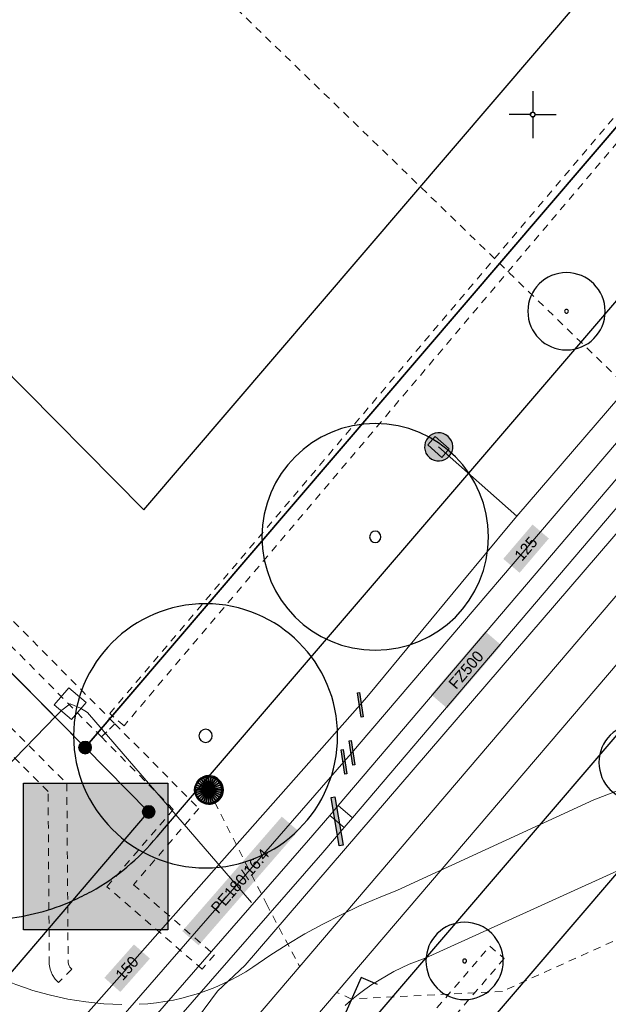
# Model space of a CAD drawing. Header units: metres. Extents: x 2695560 to 2696939, y 1260491 to 1262050.
# Tile 441 of 656: x 2695987 to 2696003, y 1261001 to 1261027. Entities that reach past the tile are written whole.
import ezdxf

# ---------------------------------------------------------------- set-up
doc = ezdxf.new("R2010")
doc.units = ezdxf.units.M
doc.linetypes.add('AUSGEZOGEN', pattern=[0])
doc.linetypes.add('VERDECKT2_S2', pattern=[0.36, 0.2, -0.16])
for name, color, linetype in [('XR$1$AV_Grenzpunkte', 7, 'AUSGEZOGEN'), ('XR$1$AV_Koordinatennetzpunkte', 7, 'AUSGEZOGEN'), ('XR$1$AV_Linien (BB)', 7, 'AUSGEZOGEN'), ('XR$1$AW_LK_Schachtdeckel', 24, 'AUSGEZOGEN'), ('XR$1$AW_LK_Zwischenpunkt', 24, 'AUSGEZOGEN'), ('XR$1$GA_LK_Rohrleitungsteil', 32, 'AUSGEZOGEN'), ('XR$1$GR_Baum', 94, 'AUSGEZOGEN'), ('XR$1$Liegenschaftsgrenzen', 7, 'AUSGEZOGEN'), ('XR$1$PFAV', 255, 'AUSGEZOGEN'), ('XR$1$PFAW', 255, 'AUSGEZOGEN'), ('XR$1$RP_Abstandslinie', 7, 'AUSGEZOGEN'), ('XR$1$WA_LK_Hydrant', 171, 'AUSGEZOGEN'), ('XR$1$WA_LK_Rohrleitungsteil', 171, 'AUSGEZOGEN')]:
    doc.layers.add(name, color=color, linetype=linetype)
for name, color, linetype, lineweight in [('XR$2$ABW-Linie-R-ungenau', 4, 'VERDECKT2_S2', 18), ('XR$2$ABW-LinieFlaeche-R-genau', 4, 'AUSGEZOGEN', 18), ('XR$2$ABW-Punkt', 6, 'AUSGEZOGEN', 18), ('XR$2$ELE-Flaeche-oberirdisch', 1, 'AUSGEZOGEN', 18), ('XR$2$ELE-LinieFlaeche-ungenau', 1, 'VERDECKT2_S2', 18), ('XR$2$GAS-Linie-genau', 12, 'AUSGEZOGEN', 18), ('XR$2$KOM-Flaeche-U-oberirdisch', 91, 'AUSGEZOGEN', 18), ('XR$2$KOM-Linie-U-genau', 91, 'AUSGEZOGEN', 18), ('XR$2$WAS-Linie-genau', 5, 'AUSGEZOGEN', 18), ('XR$2$WAS-LinieFlaeche-genau', 5, 'AUSGEZOGEN', 18), ('XR$2$WAS-Punkt', 5, 'AUSGEZOGEN', 18), ('XR$2$WEI-Text', 59, 'AUSGEZOGEN', 18)]:
    doc.layers.add(name, color=color, linetype=linetype, lineweight=lineweight)
doc.styles.add('TXT', font='txt')

# ---------------------------------------------------------------- blocks, each defined once
blk = doc.blocks.new('COMPLEXOBJECT_664')
at = {"layer": 'XR$1$AV_Linien (BB)', "color": 7, "linetype": 'AUSGEZOGEN', "transparency": 33554687}
blk.add_lwpolyline([(5977.849, 11011.384), (5977.742, 11008.84), (5981.112, 11005.45)], dxfattribs=at)
for centre, radius, start, end in [((5985.609, 11010.044), 6.429, 225.609, 247.3258), ((5985.603, 11010.043), 6.426, 247.3751, 272.945), ((5985.322, 11009.662), 6.067, 275.7788, 293.8673)]:
    blk.add_arc(centre, radius, start, end, dxfattribs=at)
blk = doc.blocks.new('COMPLEXOBJECT_665')
at = {"layer": 'XR$1$AV_Linien (BB)', "color": 7, "linetype": 'AUSGEZOGEN', "transparency": 33554687}
blk.add_lwpolyline([(6079.554, 11098.719), (6035.234, 11047.035), (5995.085, 11000.172)], dxfattribs=at)
blk = doc.blocks.new('COMPLEXOBJECT_666')
at = {"layer": 'XR$1$AV_Linien (BB)', "color": 7, "linetype": 'AUSGEZOGEN', "transparency": 33554687}
blk.add_line((5990.013, 11005.81), (5990.212, 11006.042), dxfattribs=at)
for centre, radius, start, end in [((5985.32, 11009.677), 6.081, 299.0331, 320.5133), ((5985.106, 11010.097), 6.552, 294.0584, 298.8859)]:
    blk.add_arc(centre, radius, start, end, dxfattribs=at)
blk = doc.blocks.new('COMPLEXOBJECT_667')
at = {"layer": 'XR$1$AV_Linien (BB)', "color": 7, "linetype": 'AUSGEZOGEN', "transparency": 33554687}
blk.add_line((5990.212, 11006.042), (6026.587, 11048.476), dxfattribs=at)
blk = doc.blocks.new('BAV15')
at = {"layer": 'XR$1$PFAV', "transparency": 33554687}
blk.add_hatch(color=7, dxfattribs=at).paths.add_polyline_path([(0.5, 0), (0.49, 0.101), (0.459, 0.197), (0.41, 0.286), (0.344, 0.362), (0.264, 0.424), (0.174, 0.469), (0.076, 0.494), (-0.025, 0.499), (-0.125, 0.484), (-0.22, 0.449), (-0.306, 0.395), (-0.379, 0.326), (-0.437, 0.243), (-0.477, 0.15), (-0.497, 0.051), (-0.497, -0.051), (-0.477, -0.15), (-0.437, -0.243), (-0.379, -0.326), (-0.306, -0.395), (-0.22, -0.449), (-0.125, -0.484), (-0.025, -0.499), (0.076, -0.494), (0.174, -0.469), (0.264, -0.424), (0.344, -0.362), (0.41, -0.286), (0.459, -0.197), (0.49, -0.101)])
at = {"color": 7, "transparency": 33554687}
for start, end in [(90, 270), (270, 90)]:
    blk.add_arc((0, 0), 0.5, start, end, dxfattribs=at)
at = {"layer": 'XR$1$PFAV', "transparency": 33554687}
blk.add_circle((0, 0), 0.5, dxfattribs=at)
blk = doc.blocks.new('BAV2041')
at = {"color": 7, "transparency": 33554687}
for p, q in [((0, 0.5), (0, 0.05)), ((-0.05, 0), (-0.5, 0)), ((0.05, 0), (0.5, 0)), ((0, -0.05), (0, -0.5))]:
    blk.add_line(p, q, dxfattribs=at)
blk.add_circle((0, 0), 0.05, dxfattribs=at)
for start, end in [(90, 270), (270, 90)]:
    blk.add_arc((0, 0), 0.05, start, end, dxfattribs=at)
blk = doc.blocks.new('WBGR1')
at = {"color": 94, "transparency": 33554687}
for radius, start, end in [(1, 90, 270), (1, 270, 90), (0.05, 90, 270), (0.05, 270, 90)]:
    blk.add_arc((0, 0), radius, start, end, dxfattribs=at)
blk = doc.blocks.new('BAW2093')
at = {"transparency": 33554687}
blk.add_lwpolyline([(-0.375, -0.5), (0, -0.5), (0, 0.5), (0.375, 0.5)], dxfattribs=at)
blk = doc.blocks.new('BAW2088')
at = {"layer": 'XR$1$PFAW', "transparency": 33554687}
blk.add_hatch(color=253, dxfattribs=at).paths.add_polyline_path([(0.51, 0), (0.5, 0.101), (0.47, 0.197), (0.421, 0.286), (0.355, 0.362), (0.275, 0.424), (0.184, 0.469), (0.086, 0.494), (-0.015, 0.499), (-0.115, 0.484), (-0.21, 0.449), (-0.296, 0.395), (-0.369, 0.326), (-0.427, 0.243), (-0.467, 0.15), (-0.487, 0.051), (-0.487, -0.051), (-0.467, -0.15), (-0.427, -0.243), (-0.369, -0.326), (-0.296, -0.395), (-0.21, -0.449), (-0.115, -0.484), (-0.015, -0.499), (0.086, -0.494), (0.184, -0.469), (0.275, -0.424), (0.355, -0.362), (0.421, -0.286), (0.47, -0.197), (0.5, -0.101)])
at = {"transparency": 33554687}
for start, end in [(91.1948, 268.8052), (268.8052, 91.1948)]:
    blk.add_arc((0.01, 0), 0.5, start, end, dxfattribs=at)
at = {"layer": 'XR$1$PFAW', "transparency": 33554687}
blk.add_circle((0.01, 0), 0.5, dxfattribs=at)
blk = doc.blocks.new('BWA2013')
at = {"true_color": 0x000000, "transparency": 33554687}
blk.add_hatch(color=18, dxfattribs=at).paths.add_polyline_path([(-0.291, -0.409), (0.352, 0.357), (0.291, 0.409), (-0.352, -0.357)])
at = {"transparency": 33554687}
blk.add_lwpolyline([(-0.291, -0.409), (-0.352, -0.357), (0.291, 0.409), (0.352, 0.357), (-0.291, -0.409)], close=True, dxfattribs=at)
blk = doc.blocks.new('BWA957')
at = {"true_color": 0x000000, "transparency": 33554687}
blk.add_hatch(color=18, dxfattribs=at).paths.add_polyline_path([(0.5, 0), (0.49, 0.101), (0.459, 0.197), (0.41, 0.286), (0.344, 0.362), (0.264, 0.424), (0.174, 0.469), (0.076, 0.494), (-0.025, 0.499), (-0.125, 0.484), (-0.22, 0.449), (-0.306, 0.395), (-0.379, 0.326), (-0.437, 0.243), (-0.477, 0.15), (-0.497, 0.051), (-0.497, -0.051), (-0.477, -0.15), (-0.437, -0.243), (-0.379, -0.326), (-0.306, -0.395), (-0.22, -0.449), (-0.125, -0.484), (-0.025, -0.499), (0.076, -0.494), (0.174, -0.469), (0.264, -0.424), (0.344, -0.362), (0.41, -0.286), (0.459, -0.197), (0.49, -0.101)])
at = {"transparency": 33554687}
for start, end in [(90, 180), (0, 90), (180, 270), (270, 0)]:
    blk.add_arc((0, 0), 0.5, start, end, dxfattribs=at)
blk = doc.blocks.new('BGA2013')
at = {"transparency": 33554687}
blk.add_hatch(color=36, dxfattribs=at).paths.add_polyline_path([(-0.291, -0.409), (0.352, 0.357), (0.291, 0.409), (-0.352, -0.357)])
at = {"color": 32, "transparency": 33554687}
blk.add_lwpolyline([(-0.291, -0.409), (-0.352, -0.357), (0.291, 0.409), (0.352, 0.357), (-0.291, -0.409)], close=True, dxfattribs=at)
blk = doc.blocks.new('WAS-UNTERFLURHYDRANT')
at = {"layer": 'XR$2$WAS-Punkt', "transparency": 33554687}
blk.add_hatch(color=5, dxfattribs=at).paths.add_polyline_path([(150, -250), (150, 250), (-150, 250), (-150, -250)])
at = {"layer": 'XR$2$WAS-Punkt', "linetype": 'AUSGEZOGEN', "transparency": 33554687}
blk.add_3dface([(150, -250, 2500), (150, 250, 2500), (-150, 250, 2500), (-150, -250, 2500)], dxfattribs=at)
blk = doc.blocks.new('ABW-SCHLAMMSAMMLER_RUND')
at = {"layer": 'XR$2$ABW-Punkt', "linetype": 'AUSGEZOGEN', "lineweight": 13, "transparency": 33554687}
for p, q in [((-70, 75, 2500), (70, 75, 2500)), ((-70, -75, 2500), (70, -75, 2500))]:
    blk.add_line(p, q, dxfattribs=at)
blk.add_polyline3d([(90, 0, 2500), (0, 0, 2500), (-90, 0, 2500)], dxfattribs=at)
at = {"layer": 'XR$2$ABW-Punkt', "linetype": 'AUSGEZOGEN', "lineweight": 25, "transparency": 33554687}
for points in [[(-147, 29, 2500), (0, 0, 2500), (-150, 0, 2500)], [(-147, 29), (0, 0), (-150, 0)], [(-147, 29, 2500), (-147, 29), (-150, 0), (-150, 0, 2500)], [(-150, 0, 2500), (0, 0, 2500), (-147, -29, 2500)], [(-150, 0), (0, 0), (-147, -29)], [(-139, 57, 2500), (0, 0, 2500), (-147, 29, 2500)], [(-139, 57), (0, 0), (-147, 29)], [(-139, 57, 2500), (-139, 57), (-147, 29), (-147, 29, 2500)], [(-147, -29, 2500), (0, 0, 2500), (-139, -57, 2500)], [(-147, -29), (0, 0), (-139, -57)], [(-125, 83, 2500), (0, 0, 2500), (-139, 57, 2500)], [(-125, 83), (0, 0), (-139, 57)], [(-125, 83, 2500), (-125, 83), (-139, 57), (-139, 57, 2500)], [(-139, -57, 2500), (0, 0, 2500), (-125, -83, 2500)], [(-139, -57), (0, 0), (-125, -83)], [(-106, 106, 2500), (0, 0, 2500), (-125, 83, 2500)], [(-106, 106), (0, 0), (-125, 83)], [(-106, 106, 2500), (-106, 106), (-125, 83), (-125, 83, 2500)], [(-125, -83, 2500), (0, 0, 2500), (-106, -106, 2500)], [(-125, -83), (0, 0), (-106, -106)], [(-83, 125, 2500), (0, 0, 2500), (-106, 106, 2500)], [(-83, 125), (0, 0), (-106, 106)], [(-83, 125, 2500), (-83, 125), (-106, 106), (-106, 106, 2500)], [(-106, -106, 2500), (0, 0, 2500), (-83, -125, 2500)], [(-106, -106), (0, 0), (-83, -125)], [(-57, 139, 2500), (0, 0, 2500), (-83, 125, 2500)], [(-57, 139), (0, 0), (-83, 125)], [(-57, 139, 2500), (-57, 139), (-83, 125), (-83, 125, 2500)], [(-83, -125, 2500), (0, 0, 2500), (-57, -139, 2500)], [(-83, -125), (0, 0), (-57, -139)], [(-29, 147, 2500), (0, 0, 2500), (-57, 139, 2500)], [(-29, 147), (0, 0), (-57, 139)], [(-29, 147, 2500), (-29, 147), (-57, 139), (-57, 139, 2500)], [(-57, -139, 2500), (0, 0, 2500), (-29, -147, 2500)], [(-57, -139), (0, 0), (-29, -147)], [(0, 150, 2500), (0, 0, 2500), (-29, 147, 2500)], [(0, 150), (0, 0), (-29, 147)], [(0, 150, 2500), (0, 150), (-29, 147), (-29, 147, 2500)], [(-29, -147, 2500), (0, 0, 2500), (0, -150, 2500)], [(-29, -147), (0, 0), (0, -150)], [(29, 147, 2500), (0, 0, 2500), (0, 150, 2500)], [(29, 147), (0, 0), (0, 150)], [(29, 147, 2500), (29, 147), (0, 150), (0, 150, 2500)], [(57, 139, 2500), (0, 0, 2500), (29, 147, 2500)], [(57, 139), (0, 0), (29, 147)], [(83, 125, 2500), (0, 0, 2500), (57, 139, 2500)], [(83, 125), (0, 0), (57, 139)], [(106, 106, 2500), (0, 0, 2500), (83, 125, 2500)], [(106, 106), (0, 0), (83, 125)], [(125, 83, 2500), (0, 0, 2500), (106, 106, 2500)], [(125, 83), (0, 0), (106, 106)], [(139, 57, 2500), (0, 0, 2500), (125, 83, 2500)], [(139, 57), (0, 0), (125, 83)], [(147, 29, 2500), (0, 0, 2500), (139, 57, 2500)], [(147, 29), (0, 0), (139, 57)], [(150, 0, 2500), (0, 0, 2500), (147, 29, 2500)], [(150, 0), (0, 0), (147, 29)], [(0, -150, 2500), (0, 0, 2500), (29, -147, 2500)], [(29, -147, 2500), (0, 0, 2500), (57, -139, 2500)], [(57, -139, 2500), (0, 0, 2500), (83, -125, 2500)], [(83, -125, 2500), (0, 0, 2500), (106, -106, 2500)], [(106, -106, 2500), (0, 0, 2500), (125, -83, 2500)], [(125, -83, 2500), (0, 0, 2500), (139, -57, 2500)], [(139, -57, 2500), (0, 0, 2500), (147, -29, 2500)], [(147, -29, 2500), (0, 0, 2500), (150, 0, 2500)], [(0, -150), (0, 0), (29, -147)], [(29, -147), (0, 0), (57, -139)], [(57, -139), (0, 0), (83, -125)], [(83, -125), (0, 0), (106, -106)], [(106, -106), (0, 0), (125, -83)], [(125, -83), (0, 0), (139, -57)], [(139, -57), (0, 0), (147, -29)], [(147, -29), (0, 0), (150, 0)], [(57, 139, 2500), (57, 139), (29, 147), (29, 147, 2500)], [(83, 125, 2500), (83, 125), (57, 139), (57, 139, 2500)], [(106, 106, 2500), (106, 106), (83, 125), (83, 125, 2500)], [(125, 83, 2500), (125, 83), (106, 106), (106, 106, 2500)], [(139, 57, 2500), (139, 57), (125, 83), (125, 83, 2500)], [(147, 29, 2500), (147, 29), (139, 57), (139, 57, 2500)], [(150, 0, 2500), (150, 0), (147, 29), (147, 29, 2500)], [(-150, 0, 2500), (-150, 0), (-147, -29), (-147, -29, 2500)], [(-147, -29, 2500), (-147, -29), (-139, -57), (-139, -57, 2500)], [(-139, -57, 2500), (-139, -57), (-125, -83), (-125, -83, 2500)], [(-125, -83, 2500), (-125, -83), (-106, -106), (-106, -106, 2500)], [(-106, -106, 2500), (-106, -106), (-83, -125), (-83, -125, 2500)], [(-83, -125, 2500), (-83, -125), (-57, -139), (-57, -139, 2500)], [(-57, -139, 2500), (-57, -139), (-29, -147), (-29, -147, 2500)], [(-29, -147, 2500), (-29, -147), (0, -150), (0, -150, 2500)], [(0, -150, 2500), (0, -150), (29, -147), (29, -147, 2500)], [(29, -147, 2500), (29, -147), (57, -139), (57, -139, 2500)], [(57, -139, 2500), (57, -139), (83, -125), (83, -125, 2500)], [(83, -125, 2500), (83, -125), (106, -106), (106, -106, 2500)], [(106, -106, 2500), (106, -106), (125, -83), (125, -83, 2500)], [(125, -83, 2500), (125, -83), (139, -57), (139, -57, 2500)], [(139, -57, 2500), (139, -57), (147, -29), (147, -29, 2500)], [(147, -29, 2500), (147, -29), (150, 0), (150, 0, 2500)]]:
    blk.add_3dface(points, dxfattribs=at)
blk = doc.blocks.new('ABW-DECKEL')
at = {"layer": 'XR$2$ABW-Punkt', "linetype": 'AUSGEZOGEN', "lineweight": 25, "transparency": 33554687}
for points in [[(-194, 291, 2500), (0, 0, 2500), (-247, 247, 2500)], [(-194, 291), (0, 0), (-247, 247)], [(-194, 291, 2500), (-194, 291), (-247, 247), (-247, 247, 2500)], [(-134, 323, 2500), (0, 0, 2500), (-194, 291, 2500)], [(-134, 323), (0, 0), (-194, 291)], [(-134, 323, 2500), (-134, 323), (-194, 291), (-194, 291, 2500)], [(-68, 343, 2500), (0, 0, 2500), (-134, 323, 2500)], [(-68, 343), (0, 0), (-134, 323)], [(-68, 343, 2500), (-68, 343), (-134, 323), (-134, 323, 2500)], [(0, 350, 2500), (0, 0, 2500), (-68, 343, 2500)], [(0, 350), (0, 0), (-68, 343)], [(0, 350, 2500), (0, 350), (-68, 343), (-68, 343, 2500)], [(68, 343, 2500), (0, 0, 2500), (0, 350, 2500)], [(68, 343), (0, 0), (0, 350)], [(68, 343, 2500), (68, 343), (0, 350), (0, 350, 2500)], [(134, 323, 2500), (0, 0, 2500), (68, 343, 2500)], [(134, 323), (0, 0), (68, 343)], [(194, 291, 2500), (0, 0, 2500), (134, 323, 2500)], [(194, 291), (0, 0), (134, 323)], [(247, 247, 2500), (0, 0, 2500), (194, 291, 2500)], [(247, 247), (0, 0), (194, 291)], [(134, 323, 2500), (134, 323), (68, 343), (68, 343, 2500)], [(194, 291, 2500), (194, 291), (134, 323), (134, 323, 2500)], [(247, 247, 2500), (247, 247), (194, 291), (194, 291, 2500)], [(-343, 68, 2500), (0, 0, 2500), (-350, 0, 2500)], [(-343, 68), (0, 0), (-350, 0)], [(-343, 68, 2500), (-343, 68), (-350, 0), (-350, 0, 2500)], [(-350, 0, 2500), (0, 0, 2500), (-343, -68, 2500)], [(-350, 0), (0, 0), (-343, -68)], [(-323, 134, 2500), (0, 0, 2500), (-343, 68, 2500)], [(-323, 134), (0, 0), (-343, 68)], [(-323, 134, 2500), (-323, 134), (-343, 68), (-343, 68, 2500)], [(-343, -68, 2500), (0, 0, 2500), (-323, -134, 2500)], [(-343, -68), (0, 0), (-323, -134)], [(-291, 194, 2500), (0, 0, 2500), (-323, 134, 2500)], [(-291, 194), (0, 0), (-323, 134)], [(-291, 194, 2500), (-291, 194), (-323, 134), (-323, 134, 2500)], [(-323, -134, 2500), (0, 0, 2500), (-291, -194, 2500)], [(-323, -134), (0, 0), (-291, -194)], [(-247, 247, 2500), (0, 0, 2500), (-291, 194, 2500)], [(-247, 247), (0, 0), (-291, 194)], [(-247, 247, 2500), (-247, 247), (-291, 194), (-291, 194, 2500)], [(-291, -194, 2500), (0, 0, 2500), (-247, -247, 2500)], [(-291, -194), (0, 0), (-247, -247)], [(-247, -247, 2500), (0, 0, 2500), (-194, -291, 2500)], [(-247, -247), (0, 0), (-194, -291)], [(-194, -291, 2500), (0, 0, 2500), (-134, -323, 2500)], [(-194, -291), (0, 0), (-134, -323)], [(-134, -323, 2500), (0, 0, 2500), (-68, -343, 2500)], [(-134, -323), (0, 0), (-68, -343)], [(-68, -343, 2500), (0, 0, 2500), (0, -350, 2500)], [(-68, -343), (0, 0), (0, -350)], [(291, 194, 2500), (0, 0, 2500), (247, 247, 2500)], [(291, 194), (0, 0), (247, 247)], [(323, 134, 2500), (0, 0, 2500), (291, 194, 2500)], [(323, 134), (0, 0), (291, 194)], [(343, 68, 2500), (0, 0, 2500), (323, 134, 2500)], [(343, 68), (0, 0), (323, 134)], [(350, 0, 2500), (0, 0, 2500), (343, 68, 2500)], [(350, 0), (0, 0), (343, 68)], [(0, -350, 2500), (0, 0, 2500), (68, -343, 2500)], [(68, -343, 2500), (0, 0, 2500), (134, -323, 2500)], [(134, -323, 2500), (0, 0, 2500), (194, -291, 2500)], [(194, -291, 2500), (0, 0, 2500), (247, -247, 2500)], [(247, -247, 2500), (0, 0, 2500), (291, -194, 2500)], [(291, -194, 2500), (0, 0, 2500), (323, -134, 2500)], [(323, -134, 2500), (0, 0, 2500), (343, -68, 2500)], [(343, -68, 2500), (0, 0, 2500), (350, 0, 2500)], [(0, -350), (0, 0), (68, -343)], [(68, -343), (0, 0), (134, -323)], [(134, -323), (0, 0), (194, -291)], [(194, -291), (0, 0), (247, -247)], [(247, -247), (0, 0), (291, -194)], [(291, -194), (0, 0), (323, -134)], [(323, -134), (0, 0), (343, -68)], [(343, -68), (0, 0), (350, 0)], [(291, 194, 2500), (291, 194), (247, 247), (247, 247, 2500)], [(323, 134, 2500), (323, 134), (291, 194), (291, 194, 2500)], [(343, 68, 2500), (343, 68), (323, 134), (323, 134, 2500)], [(350, 0, 2500), (350, 0), (343, 68), (343, 68, 2500)], [(-350, 0, 2500), (-350, 0), (-343, -68), (-343, -68, 2500)], [(-343, -68, 2500), (-343, -68), (-323, -134), (-323, -134, 2500)], [(-323, -134, 2500), (-323, -134), (-291, -194), (-291, -194, 2500)], [(-291, -194, 2500), (-291, -194), (-247, -247), (-247, -247, 2500)], [(-247, -247, 2500), (-247, -247), (-194, -291), (-194, -291, 2500)], [(194, -291, 2500), (194, -291), (247, -247), (247, -247, 2500)], [(247, -247, 2500), (247, -247), (291, -194), (291, -194, 2500)], [(291, -194, 2500), (291, -194), (323, -134), (323, -134, 2500)], [(323, -134, 2500), (323, -134), (343, -68), (343, -68, 2500)], [(343, -68, 2500), (343, -68), (350, 0), (350, 0, 2500)], [(-194, -291, 2500), (-194, -291), (-134, -323), (-134, -323, 2500)], [(-134, -323, 2500), (-134, -323), (-68, -343), (-68, -343, 2500)], [(-68, -343, 2500), (-68, -343), (0, -350), (0, -350, 2500)], [(0, -350, 2500), (0, -350), (68, -343), (68, -343, 2500)], [(68, -343, 2500), (68, -343), (134, -323), (134, -323, 2500)], [(134, -323, 2500), (134, -323), (194, -291), (194, -291, 2500)]]:
    blk.add_3dface(points, dxfattribs=at)

msp = doc.modelspace()

# ---------------------------------------------------------------- hatches: boundary and pattern name
at = {"transparency": 33554687}
for points in [[(2696000.187, 1261013.005), (2696000.621, 1261012.635), (2696001.399, 1261013.547), (2696000.965, 1261013.917)], [(2695998.269, 1261009.4), (2695998.699, 1261009.032), (2696000.135, 1261010.712), (2695999.705, 1261011.08)], [(2695987.435, 1261007.045), (2695987.435, 1261003.144), (2695991.268, 1261003.144), (2695991.268, 1261007.045)], [(2695991.654, 1261003.114), (2695992.089, 1261002.735), (2695994.736, 1261005.776), (2695994.301, 1261006.155)], [(2695989.584, 1261001.872), (2695990.008, 1261001.497), (2695990.794, 1261002.384), (2695990.37, 1261002.759)]]:
    msp.add_hatch(color=7, dxfattribs=at).paths.add_polyline_path(points)

# ---------------------------------------------------------------- linework, layer by layer
at = {"color": 24, "lineweight": -3, "transparency": 33554687}
msp.add_lwpolyline([(2695987.435, 1261007.045), (2695991.268, 1261007.045), (2695991.268, 1261003.144), (2695987.435, 1261003.144), (2695987.435, 1261007.045)], close=True, dxfattribs=at)
at = {"layer": 'XR$1$AV_Linien (BB)', "color": 7, "linetype": 'AUSGEZOGEN', "transparency": 33554687}
for p, q in [((2695940.78, 1261056.86), (2695989.07, 1261007.99)), ((2695989.07, 1261007.99), (2696025.33, 1261050.34)), ((2695997.747, 1260998.282), (2696031.981, 1261038.215))]:
    msp.add_line(p, q, dxfattribs=at)
at = {"layer": 'XR$1$Liegenschaftsgrenzen', "color": 7, "linetype": 'AUSGEZOGEN', "transparency": 33554687}
for p, q in [((2695989.07, 1261007.99), (2695940.78, 1261056.86)), ((2696025.33, 1261050.34), (2695989.07, 1261007.99)), ((2695997.747, 1260998.282), (2696039.35, 1261046.81))]:
    msp.add_line(p, q, dxfattribs=at)
msp.add_lwpolyline([(2695976.557, 1260989.658), (2695990.76, 1261006.28), (2695989.07, 1261007.99)], dxfattribs=at)
at = {"layer": 'XR$1$RP_Abstandslinie', "color": 7, "linetype": 'AUSGEZOGEN', "transparency": 33554687}
for q in [(2695870.553, 1261135.741), (2696023.31, 1261052.48)]:
    msp.add_line((2695990.63, 1261014.306), q, dxfattribs=at)
at = {"layer": 'XR$2$ABW-Linie-R-ungenau', "linetype": 'VERDECKT2_S2', "transparency": 33554687}
msp.add_line((2695996.156, 1261001.308), (2695995.767, 1261001.48), dxfattribs=at)
for points in [[(2695991.282, 1261029.381), (2696004.866, 1261016.231), (2696005.936, 1261015.263)], [(2695992.35, 1261006.865), (2695993.891, 1261003.838), (2695994.774, 1261002.175)], [(2696003.428, 1261002.987), (2696000.162, 1261001.512), (2695996.156, 1261001.308)]]:
    msp.add_lwpolyline(points, dxfattribs=at)
at = {"layer": 'XR$2$ABW-LinieFlaeche-R-genau', "linetype": 'AUSGEZOGEN', "transparency": 33554687}
msp.add_lwpolyline([(2696038.415, 1261051.452), (2695993.915, 1260999.317), (2695993.003, 1261000.097), (2696037.503, 1261052.232), (2696038.415, 1261051.452)], close=True, dxfattribs=at)
at = {"layer": 'XR$2$ELE-Flaeche-oberirdisch', "transparency": 33554687}
for points in [[(2696008.503, 1261008.878), (2696002.597, 1261006.6), (2695997.376, 1261004.199), (2695996.869, 1261003.998), (2695996.369, 1261003.782), (2695995.875, 1261003.549), (2695995.39, 1261003.301), (2695994.913, 1261003.038), (2695994.444, 1261002.759), (2695993.984, 1261002.466), (2695993.534, 1261002.158), (2695993.34, 1261002.034), (2695993.141, 1261001.918), (2695992.938, 1261001.809), (2695992.73, 1261001.709), (2695992.519, 1261001.616), (2695992.305, 1261001.532), (2695992.087, 1261001.456), (2695991.867, 1261001.389), (2695991.644, 1261001.33), (2695991.419, 1261001.28), (2695991.193, 1261001.239), (2695990.965, 1261001.207), (2695990.736, 1261001.183), (2695990.506, 1261001.168)], [(2695995.983, 1261001.14), (2695996.154, 1261001.288), (2695996.33, 1261001.429), (2695996.511, 1261001.564), (2695996.697, 1261001.693), (2695996.887, 1261001.814), (2695997.082, 1261001.929), (2695997.28, 1261002.037), (2695997.482, 1261002.138), (2695997.688, 1261002.231), (2695997.896, 1261002.317), (2695998.108, 1261002.396), (2696003.321, 1261004.76)], [(2695990.045, 1261001.166), (2695989.805, 1261001.172), (2695989.566, 1261001.185), (2695989.327, 1261001.204), (2695989.089, 1261001.231), (2695988.851, 1261001.265), (2695988.615, 1261001.306), (2695988.38, 1261001.354), (2695988.147, 1261001.409), (2695987.915, 1261001.471), (2695987.685, 1261001.539), (2695987.458, 1261001.615), (2695987.232, 1261001.697), (2695987.009, 1261001.785), (2695986.789, 1261001.88), (2695986.572, 1261001.982), (2695986.358, 1261002.09), (2695985.268, 1261001.072)]]:
    msp.add_lwpolyline(points, dxfattribs=at)
at = {"layer": 'XR$2$ELE-LinieFlaeche-ungenau', "linetype": 'VERDECKT2_S2', "transparency": 33554687}
for points in [[(2695989.725, 1261008.892), (2696008.195, 1261030.726), (2696016.128, 1261039.951), (2696016.508, 1261039.625), (2696008.575, 1261030.402), (2695990.107, 1261008.57), (2695989.725, 1261008.892)], [(2695988.363, 1261001.75), (2695988.277, 1261001.837), (2695988.197, 1261001.961), (2695988.144, 1261002.098), (2695988.12, 1261002.238), (2695988.087, 1261006.824), (2695979.101, 1261015.845), (2695970.857, 1261024.136), (2695971.211, 1261024.488), (2695979.455, 1261016.197), (2695988.585, 1261007.032), (2695988.62, 1261002.282), (2695988.628, 1261002.232), (2695988.645, 1261002.189), (2695988.669, 1261002.151), (2695988.719, 1261002.1), (2695988.363, 1261001.75)], [(2695989.504, 1261008.272), (2695984.787, 1261013.03), (2695985.143, 1261013.382), (2695989.86, 1261008.624), (2695989.504, 1261008.272)], [(2695992.179, 1261002.102), (2695989.653, 1261004.294), (2695991.416, 1261006.344), (2695989.504, 1261008.272), (2695989.86, 1261008.624), (2695992.096, 1261006.368), (2695990.357, 1261004.346), (2695992.507, 1261002.48), (2695992.179, 1261002.102)], [(2695996.55, 1260998.883), (2695999.832, 1261002.714), (2696000.212, 1261002.388), (2695996.93, 1260998.557), (2695996.55, 1260998.883)]]:
    msp.add_lwpolyline(points, close=True, dxfattribs=at)
at = {"layer": 'XR$2$GAS-Linie-genau', "linetype": 'AUSGEZOGEN', "transparency": 33554687}
for p, q in [((2696012.054, 1261026.472), (2695996.359, 1261008.085)), ((2695996.359, 1261008.085), (2695996.16, 1261007.851)), ((2695996.16, 1261007.851), (2695995.948, 1261007.611))]:
    msp.add_line(p, q, dxfattribs=at)
msp.add_lwpolyline([(2695995.948, 1261007.611), (2695986.936, 1260997.256), (2695984.693, 1260994.681)], dxfattribs=at)
at = {"layer": 'XR$2$KOM-Flaeche-U-oberirdisch', "transparency": 33554687}
msp.add_lwpolyline([(2695988.251, 1261009.123), (2695988.706, 1261008.732), (2695989.097, 1261009.186), (2695988.643, 1261009.578), (2695988.251, 1261009.123)], close=True, dxfattribs=at)
at = {"layer": 'XR$2$KOM-Linie-U-genau', "linetype": 'AUSGEZOGEN', "transparency": 33554687}
for points in [[(2696005.356, 1261016.195), (2695993.326, 1261002.209), (2695992.593, 1261001.513), (2695991.853, 1261000.527), (2695991.235, 1260999.228), (2695990.948, 1260998.107), (2695990.951, 1260997.135), (2695990.813, 1260995.843), (2695990.337, 1260994.522), (2695989.596, 1260993.409), (2695988.821, 1260992.456), (2695988.478, 1260991.945)], [(2695988.674, 1261009.155), (2695988.454, 1261008.981), (2695988.295, 1261008.821), (2695978.746, 1260998.984)], [(2695988.674, 1261009.155), (2695988.95, 1261009.041), (2695989.133, 1261008.922), (2695993.49, 1261003.871)]]:
    msp.add_lwpolyline(points, dxfattribs=at)
at = {"layer": 'XR$2$WAS-Linie-genau', "linetype": 'AUSGEZOGEN', "transparency": 33554687}
for p, q in [((2696012.326, 1261027.848), (2696000.546, 1261014.139)), ((2695998.466, 1261015.979), (2696000.546, 1261014.139)), ((2696000.546, 1261014.139), (2696000.365, 1261013.921)), ((2696000.365, 1261013.921), (2695999.069, 1261012.36)), ((2695999.069, 1261012.36), (2695996.602, 1261009.387)), ((2695996.602, 1261009.387), (2695996.384, 1261009.124)), ((2695985.808, 1260997.186), (2695996.384, 1261009.124))]:
    msp.add_line(p, q, dxfattribs=at)
at = {"layer": 'XR$2$WAS-LinieFlaeche-genau', "linetype": 'AUSGEZOGEN', "transparency": 33554687}
for points in [[(2695995.799, 1261006.451), (2696019.7, 1261034.503), (2696020.08, 1261034.179), (2695996.179, 1261006.127), (2695995.799, 1261006.451)], [(2695995.576, 1261006.189), (2695995.799, 1261006.451), (2695996.179, 1261006.127), (2695995.956, 1261005.865), (2695995.576, 1261006.189)], [(2695985.014, 1260994.016), (2695987.095, 1260996.455), (2695995.013, 1261005.528), (2695995.576, 1261006.189), (2695995.956, 1261005.865), (2695995.391, 1261005.202), (2695987.473, 1260996.129), (2695985.394, 1260993.692), (2695985.014, 1260994.016)]]:
    msp.add_lwpolyline(points, close=True, dxfattribs=at)

# ---------------------------------------------------------------- block references
at = {"layer": 'XR$1$AV_Grenzpunkte', "color": 7, "linetype": 'AUSGEZOGEN', "lineweight": -3, "transparency": 33554687, "xscale": 0.3249999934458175, "yscale": 0.3249999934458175}
for p in [(2695989.07, 1261007.99), (2695990.76, 1261006.28)]:
    msp.add_blockref('BAV15', p, dxfattribs=at)
at = {"layer": 'XR$1$AV_Koordinatennetzpunkte', "color": 7, "linetype": 'AUSGEZOGEN', "lineweight": -3, "transparency": 33554687, "xscale": 1.25, "yscale": 1.25}
msp.add_blockref('BAV2041', (2696000.97, 1261024.81), dxfattribs=at)
at = {"layer": 'XR$1$AV_Linien (BB)', "color": 7, "linetype": 'AUSGEZOGEN', "lineweight": -3, "transparency": 33554687}
for name in ['COMPLEXOBJECT_665', 'COMPLEXOBJECT_667', 'COMPLEXOBJECT_664', 'COMPLEXOBJECT_666']:
    msp.add_blockref(name, (2690000.97, 1249999.81), dxfattribs=at)
at = {"layer": 'XR$1$AW_LK_Schachtdeckel', "color": 24, "linetype": 'AUSGEZOGEN', "lineweight": -3, "transparency": 33554687, "xscale": 0.7578193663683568, "yscale": 0.7578193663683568}
msp.add_blockref('BAW2088', (2695992.354, 1261006.866), dxfattribs=at)
at = {"layer": 'XR$1$AW_LK_Zwischenpunkt', "color": 24, "linetype": 'AUSGEZOGEN', "lineweight": -3, "transparency": 33554687, "xscale": 1.250000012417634, "yscale": 1.250000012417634, "rotation": 156.121114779}
msp.add_blockref('BAW2093', (2695996.16, 1261001.309), dxfattribs=at)
at = {"layer": 'XR$1$GA_LK_Rohrleitungsteil', "color": 32, "linetype": 'AUSGEZOGEN', "lineweight": -3, "transparency": 33554687}
for p, xscale, yscale, rotation in [((2695996.164, 1261007.852), 0.6499999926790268, 0.6499999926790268, 228.6080999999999), ((2695995.952, 1261007.612), 0.6499999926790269, 0.6499999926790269, 228.7871999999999)]:
    msp.add_blockref('BGA2013', p, dxfattribs=dict(at, xscale=xscale, yscale=yscale, rotation=rotation))
at = {"layer": 'XR$1$GR_Baum', "color": 94, "linetype": 'AUSGEZOGEN', "lineweight": -3, "transparency": 33554687}
for p, xscale, yscale in [((2696001.867, 1261019.584), 1.027451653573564, 1.027451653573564), ((2695996.784, 1261013.589), 3.012001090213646, 3.012001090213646), ((2695992.274, 1261008.302), 3.509939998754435, 3.509939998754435), ((2696003.758, 1261007.595), 1.027451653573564, 1.027451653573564), ((2695999.159, 1261002.32), 1.027451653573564, 1.027451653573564)]:
    msp.add_blockref('WBGR1', p, dxfattribs=dict(at, xscale=xscale, yscale=yscale))
at = {"layer": 'XR$1$WA_LK_Hydrant', "color": 171, "linetype": 'AUSGEZOGEN', "lineweight": -3, "transparency": 33554687, "xscale": 0.7499999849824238, "yscale": 0.7499999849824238, "rotation": 318.50292969}
msp.add_blockref('BWA957', (2695998.47, 1261015.98), dxfattribs=at)
at = {"layer": 'XR$1$WA_LK_Rohrleitungsteil', "color": 171, "linetype": 'AUSGEZOGEN', "lineweight": -3, "transparency": 33554687}
for p, xscale, yscale, rotation in [((2695996.388, 1261009.125), 0.6499999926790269, 0.6499999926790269, 48.46286763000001), ((2695995.77, 1261006.028), 1.299999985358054, 1.299999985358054, 49.56980533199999)]:
    msp.add_blockref('BWA2013', p, dxfattribs=dict(at, xscale=xscale, yscale=yscale, rotation=rotation))
at = {"layer": 'XR$2$ABW-Punkt', "color": 6, "linetype": 'AUSGEZOGEN', "lineweight": 18, "transparency": 33554687, "xscale": 0.001, "yscale": 0.001, "zscale": 0.001, "rotation": 360}
for name in ['ABW-DECKEL', 'ABW-SCHLAMMSAMMLER_RUND']:
    msp.add_blockref(name, (2695992.35, 1261006.865), dxfattribs=at)
at = {"layer": 'XR$2$WAS-Punkt', "color": 5, "linetype": 'AUSGEZOGEN', "lineweight": 18, "transparency": 33554687, "xscale": 0.001, "yscale": 0.001, "zscale": 0.001, "rotation": 228.6}
msp.add_blockref('WAS-UNTERFLURHYDRANT', (2695998.466, 1261015.979), dxfattribs=at)

# ---------------------------------------------------------------- texts
at = {"layer": 'XR$2$WEI-Text', "transparency": 33554687, "char_height": 0.3, "attachment_point": 5, "style": 'TXT'}
for s, insert, width, rotation in [('\\W1.00;125', (2696000.789, 1261013.275), 0.9119, 49.6), ('\\W1.00;FZ500', (2695999.198, 1261010.055), 1.48333, 49.5), ('\\W1.00;PE180/16.4', (2695993.191, 1261004.444), 2.9119, 49), ('\\W1.00;150', (2695990.185, 1261002.127), 0.9119, 48.5)]:
    msp.add_mtext(s, dxfattribs=dict(at, insert=insert, width=width, rotation=rotation))

doc.saveas('drawing.dxf')
